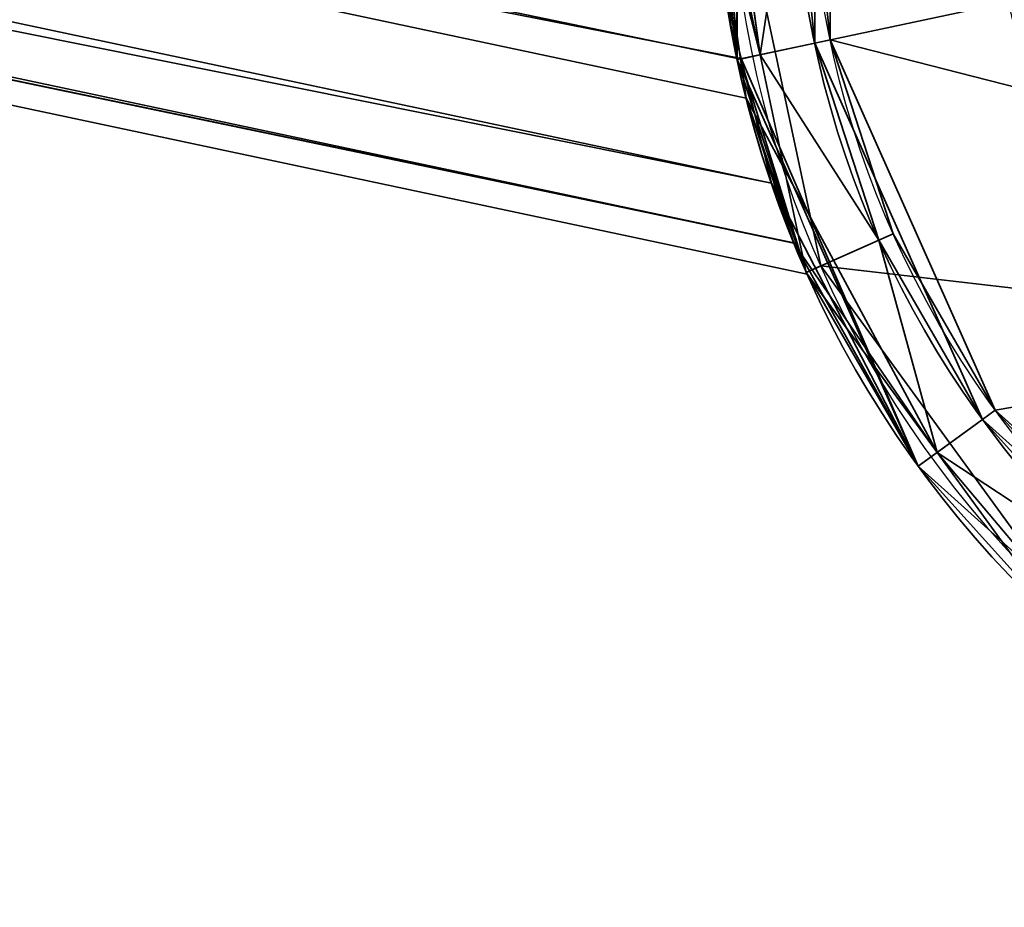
# Model space of a CAD drawing. Header units: millimetres. Extents: x -490 to 6690, y -115 to 132.
# Tile 1003 of 1031: x 6522.13 to 6528.33, y -42.14 to -36.54. Entities that reach past the tile are written whole.
import ezdxf

# ---------------------------------------------------------------- set-up
doc = ezdxf.new("R2010")
doc.units = ezdxf.units.MM
doc.layers.add('151', color=7, linetype='Continuous', true_color=0xffffff)

# ---------------------------------------------------------------- blocks, each defined once
blk = doc.blocks.new('UG_SURFACE_313')
at = {"layer": '151', "color": 252, "linetype": 'Continuous', "lineweight": 35}
for points in [[(6480.9856, -27.3211, 306.3235), (6481.2655, -26.0049, 305.3458), (6526.504, -35.6206, 305.3458), (6526.669, -36.7914, 306.1529)], [(6526.6724, -36.7888, 311.8103), (6526.5722, -36.3755, 312.2361), (6481.1149, -26.7133, 312.2361), (6480.8836, -27.8019, 311)], [(6527.0052, -37.9531, 307.7639), (6480.813, -28.1346, 307.7639), (6480.9856, -27.3211, 306.3235), (6526.7043, -37.0389, 306.3235)], [(6526.669, -36.7914, 306.1529), (6526.7043, -37.0389, 306.3235), (6480.9856, -27.3211, 306.3235)], [(6526.8631, -37.5752, 311), (6480.8836, -27.8019, 311), (6480.7768, -28.3047, 309.4181)], [(6480.8836, -27.8019, 311), (6526.8631, -37.5752, 311), (6526.6724, -36.7888, 311.8103)], [(6480.7768, -28.3047, 309.4181), (6480.813, -28.1346, 307.7639), (6527.0052, -37.9531, 307.7639)], [(6527.0052, -37.9531, 307.7639), (6527.0886, -38.1481, 308.5772), (6480.7768, -28.3047, 309.4181)], [(6480.7768, -28.3047, 309.4181), (6527.0038, -37.9499, 310.2446), (6526.8631, -37.5752, 311)], [(6480.7768, -28.3047, 309.4181), (6527.0891, -38.1486, 309.4181), (6527.0038, -37.9499, 310.2446)], [(6527.0886, -38.1481, 308.5772), (6527.0891, -38.1486, 309.4181), (6480.7768, -28.3047, 309.4181)], [(6528.1935, -31.7176, 324), (6527.1368, -34.0918, 324), (6527.1368, -36.6907, 324), (6533.2499, -35.3913, 324)], [(6526.6476, -36.7947, 323.5), (6526.6476, -33.9879, 323.5), (6526.6309, -34.0675, 312.9992)], [(6526.6476, -33.9879, 323.5), (6526.6476, -36.7947, 323.5), (6527.1368, -36.6907, 324), (6527.1368, -34.0918, 324)], [(6526.6309, -34.0675, 312.9992), (6526.525, -34.812, 312.9126), (6526.6476, -36.7947, 323.5)], [(6526.5002, -35.3913, 298.1), (6526.7916, -36.764, 298.1), (6526.5245, -34.8155, 305.0882)], [(6526.525, -34.812, 312.9126), (6526.504, -35.626, 312.6519), (6526.6476, -36.7947, 323.5)], [(6526.7916, -36.764, 298.1), (6526.504, -35.6206, 305.3458), (6526.5245, -34.8155, 305.0882)], [(6526.7916, -36.764, 298.1), (6526.5002, -35.3913, 298.1), (6526.5999, -35.3913, 298)], [(6526.5999, -35.3913, 298), (6527.1749, -38.0961, 298), (6527.0834, -38.1367, 298.1), (6526.7916, -36.764, 298.1)], [(6528.3594, -36.4308, 298), (6529.2048, -38.3302, 298), (6527.1749, -38.0961, 298), (6526.5999, -35.3913, 298)], [(6527.1368, -36.6907, 324), (6528.1935, -39.0649, 324), (6530.1251, -40.8039, 324), (6533.2499, -35.3913, 324)], [(6526.7916, -36.764, 298.1), (6526.669, -36.7914, 306.1529), (6526.504, -35.6206, 305.3458)], [(6526.504, -35.626, 312.6519), (6526.5722, -36.3755, 312.2361), (6526.6476, -36.7947, 323.5)], [(6526.5722, -36.3755, 312.2361), (6526.6724, -36.7888, 311.8103), (6526.6476, -36.7947, 323.5)], [(6526.6476, -36.7947, 323.5), (6527.7891, -39.3588, 323.5), (6528.1935, -39.0649, 324), (6527.1368, -36.6907, 324)], [(6527.7891, -39.3588, 323.5), (6526.6476, -36.7947, 323.5), (6526.6724, -36.7888, 311.8103)], [(6526.669, -36.7914, 306.1529), (6526.7916, -36.764, 298.1), (6527.0834, -38.1367, 298.1)], [(6527.0834, -38.1367, 298.1), (6526.7043, -37.0389, 306.3235), (6526.669, -36.7914, 306.1529)], [(6526.6724, -36.7888, 311.8103), (6526.8631, -37.5752, 311), (6527.7891, -39.3588, 323.5)], [(6527.0052, -37.9531, 307.7639), (6526.7043, -37.0389, 306.3235), (6527.9083, -39.2721, 298.1)], [(6527.0834, -38.1367, 298.1), (6527.9083, -39.2721, 298.1), (6526.7043, -37.0389, 306.3235)], [(6527.7891, -39.3588, 323.5), (6526.8631, -37.5752, 311), (6527.0038, -37.9499, 310.2446)], [(6527.0038, -37.9499, 310.2446), (6527.0891, -38.1486, 309.4181), (6527.7891, -39.3588, 323.5)], [(6527.0886, -38.1481, 308.5772), (6527.0052, -37.9531, 307.7639), (6527.9083, -39.2721, 298.1)], [(6527.9083, -39.2721, 298.1), (6527.0834, -38.1367, 298.1), (6527.1749, -38.0961, 298), (6528.8005, -40.3332, 298)], [(6528.8005, -40.3332, 298), (6527.1749, -38.0961, 298), (6529.2048, -38.3302, 298), (6530.7498, -39.7214, 298)], [(6527.0891, -38.1486, 309.4181), (6527.0886, -38.1481, 308.5772), (6527.9083, -39.2721, 298.1)], [(6527.9083, -39.2721, 298.1), (6527.7891, -39.3588, 323.5), (6527.0891, -38.1486, 309.4181)], [(6527.7891, -39.3588, 323.5), (6529.8748, -41.2369, 323.5), (6530.1251, -40.8039, 324), (6528.1935, -39.0649, 324)], [(6527.7891, -39.3588, 323.5), (6527.9083, -39.2721, 298.1), (6528.7333, -40.4075, 298.1)], [(6528.8005, -40.3332, 298), (6528.7333, -40.4075, 298.1), (6527.9083, -39.2721, 298.1)], [(6529.8748, -41.2369, 323.5), (6527.7891, -39.3588, 323.5), (6528.7333, -40.4075, 298.1)]]:
    blk.add_3dface(points, dxfattribs=at)
blk = doc.blocks.new('UG_SURFACE_314')
at = {"layer": '151', "color": 252, "linetype": 'Continuous', "lineweight": 35}
for points in [[(6527.1368, -36.6907, 1742), (6527, -35.3913, 1742), (6527.1368, -34.0918, 1742), (6533.2499, -35.3913, 1742)], [(6527.2346, -36.6699, 1778), (6527.2346, -34.1126, 1778), (6527.1001, -35.3913, 1777)], [(6529.2306, -37.1809, 1778), (6528.8501, -35.3913, 1778), (6527.2346, -34.1126, 1778), (6527.2346, -36.6699, 1778)], [(6527, -35.3913, 1777), (6526.5002, -35.3913, 1776.5), (6526.7916, -36.764, 1776.5)], [(6526.6476, -36.7947, 1742.4999), (6526.7916, -36.764, 1776.5), (6526.5002, -35.3913, 1776.5)], [(6526.5002, -35.3913, 1776.5), (6526.5002, -35.3913, 1742.4999), (6526.6476, -36.7947, 1742.4999)], [(6527, -35.3913, 1742), (6527.1368, -36.6907, 1742), (6526.6476, -36.7947, 1742.4999), (6526.5002, -35.3913, 1742.4999)], [(6526.7916, -36.764, 1776.5), (6527.1368, -36.6907, 1777), (6527, -35.3913, 1777)], [(6527, -35.3913, 1777), (6527.1368, -36.6907, 1777), (6527.2346, -36.6699, 1777), (6527.1001, -35.3913, 1777)], [(6527.1001, -35.3913, 1777), (6527.2346, -36.6699, 1777), (6527.2346, -36.6699, 1778)], [(6530.1251, -40.8039, 1742), (6528.1935, -39.0649, 1742), (6527.1368, -36.6907, 1742), (6533.2499, -35.3913, 1742)], [(6527.6318, -37.8927, 1777), (6527.2346, -36.6699, 1777), (6527.1368, -36.6907, 1777), (6527.5402, -37.9334, 1777)], [(6530.3059, -38.6611, 1778), (6529.2306, -37.1809, 1778), (6527.2346, -36.6699, 1778), (6528.2745, -39.0061, 1778)], [(6527.2346, -36.6699, 1778), (6527.2346, -36.6699, 1777), (6527.6318, -37.8927, 1777)], [(6527.6318, -37.8927, 1777), (6528.2745, -39.0061, 1778), (6527.2346, -36.6699, 1778)], [(6527.7891, -39.3588, 1742.4999), (6526.6476, -36.7947, 1742.4999), (6527.1368, -36.6907, 1742), (6528.1935, -39.0649, 1742)], [(6527.5402, -37.9334, 1777), (6527.1368, -36.6907, 1777), (6526.7916, -36.764, 1776.5)], [(6527.0834, -38.1367, 1776.5), (6526.7916, -36.764, 1776.5), (6526.6476, -36.7947, 1742.4999)], [(6526.6476, -36.7947, 1742.4999), (6527.7891, -39.3588, 1742.4999), (6527.0834, -38.1367, 1776.5)], [(6526.7916, -36.764, 1776.5), (6527.0834, -38.1367, 1776.5), (6527.5402, -37.9334, 1777)], [(6527.5402, -37.9334, 1777), (6528.1935, -39.0649, 1777), (6528.2745, -39.0061, 1777), (6527.6318, -37.8927, 1777)], [(6527.6318, -37.8927, 1777), (6528.2745, -39.0061, 1777), (6528.2745, -39.0061, 1778)], [(6527.5402, -37.9334, 1777), (6527.0834, -38.1367, 1776.5), (6527.9083, -39.2721, 1776.5)], [(6527.9083, -39.2721, 1776.5), (6528.1935, -39.0649, 1777), (6527.5402, -37.9334, 1777)], [(6527.7891, -39.3588, 1742.4999), (6527.9083, -39.2721, 1776.5), (6527.0834, -38.1367, 1776.5)], [(6528.2745, -39.0061, 1778), (6530.1752, -40.7173, 1778), (6531.8904, -39.5759, 1778), (6530.3059, -38.6611, 1778)], [(6528.1935, -39.0649, 1777), (6529.068, -40.0359, 1777), (6529.1348, -39.9616, 1777), (6528.2745, -39.0061, 1777)], [(6530.1752, -40.7173, 1778), (6528.2745, -39.0061, 1778), (6529.1348, -39.9616, 1777)], [(6528.2745, -39.0061, 1778), (6528.2745, -39.0061, 1777), (6529.1348, -39.9616, 1777)], [(6529.8748, -41.2369, 1742.4999), (6527.7891, -39.3588, 1742.4999), (6528.1935, -39.0649, 1742), (6530.1251, -40.8039, 1742)], [(6529.068, -40.0359, 1777), (6528.1935, -39.0649, 1777), (6527.9083, -39.2721, 1776.5)], [(6528.7333, -40.4075, 1776.5), (6527.9083, -39.2721, 1776.5), (6527.7891, -39.3588, 1742.4999)], [(6527.9083, -39.2721, 1776.5), (6528.7333, -40.4075, 1776.5), (6529.068, -40.0359, 1777)], [(6528.7333, -40.4075, 1776.5), (6527.7891, -39.3588, 1742.4999), (6529.8748, -41.2369, 1742.4999)]]:
    blk.add_3dface(points, dxfattribs=at)
blk = doc.blocks.new('UG_SURFACE_315')
at = {"layer": '151', "color": 252, "linetype": 'Continuous', "lineweight": 35}
for points in [[(6480.9856, -27.3211, 1786.3234), (6481.2655, -26.0049, 1785.3458), (6526.504, -35.6206, 1785.3458), (6526.669, -36.7914, 1786.1528)], [(6526.6724, -36.7888, 1791.8103), (6526.5722, -36.3755, 1792.2361), (6481.1149, -26.7133, 1792.2361), (6480.8836, -27.8019, 1791)], [(6527.0052, -37.9531, 1787.764), (6480.813, -28.1346, 1787.764), (6480.9856, -27.3211, 1786.3234), (6526.7043, -37.0389, 1786.3234)], [(6526.669, -36.7914, 1786.1528), (6526.7043, -37.0389, 1786.3234), (6480.9856, -27.3211, 1786.3234)], [(6526.8631, -37.5752, 1791), (6480.8836, -27.8019, 1791), (6480.7768, -28.3047, 1789.4181)], [(6480.8836, -27.8019, 1791), (6526.8631, -37.5752, 1791), (6526.6724, -36.7888, 1791.8103)], [(6480.7768, -28.3047, 1789.4181), (6480.813, -28.1346, 1787.764), (6527.0052, -37.9531, 1787.764)], [(6527.0052, -37.9531, 1787.764), (6527.0886, -38.1481, 1788.5772), (6480.7768, -28.3047, 1789.4181)], [(6480.7768, -28.3047, 1789.4181), (6527.0038, -37.9499, 1790.2446), (6526.8631, -37.5752, 1791)], [(6480.7768, -28.3047, 1789.4181), (6527.0891, -38.1486, 1789.4181), (6527.0038, -37.9499, 1790.2446)], [(6527.0886, -38.1481, 1788.5772), (6527.0891, -38.1486, 1789.4181), (6480.7768, -28.3047, 1789.4181)], [(6528.1935, -31.7176, 1804), (6527.1368, -34.0918, 1804), (6527.1368, -36.6907, 1804), (6533.2499, -35.3913, 1804)], [(6526.6476, -36.7947, 1803.5001), (6526.6476, -33.9879, 1803.5001), (6526.6309, -34.0675, 1792.9991)], [(6526.6476, -33.9879, 1803.5001), (6526.6476, -36.7947, 1803.5001), (6527.1368, -36.6907, 1804), (6527.1368, -34.0918, 1804)], [(6526.6309, -34.0675, 1792.9991), (6526.525, -34.812, 1792.9126), (6526.6476, -36.7947, 1803.5001)], [(6526.5002, -35.3913, 1778.1), (6526.7916, -36.764, 1778.1), (6526.5245, -34.8155, 1785.0882)], [(6526.525, -34.812, 1792.9126), (6526.504, -35.626, 1792.6519), (6526.6476, -36.7947, 1803.5001)], [(6526.7916, -36.764, 1778.1), (6526.504, -35.6206, 1785.3458), (6526.5245, -34.8155, 1785.0882)], [(6526.7916, -36.764, 1778.1), (6526.5002, -35.3913, 1778.1), (6526.5999, -35.3913, 1778)], [(6526.5999, -35.3913, 1778), (6527.1749, -38.0961, 1778), (6527.0834, -38.1367, 1778.1), (6526.7916, -36.764, 1778.1)], [(6528.3594, -36.4308, 1778), (6529.2048, -38.3302, 1778), (6527.1749, -38.0961, 1778), (6526.5999, -35.3913, 1778)], [(6527.1368, -36.6907, 1804), (6528.1935, -39.0649, 1804), (6530.1251, -40.8039, 1804), (6533.2499, -35.3913, 1804)], [(6526.7916, -36.764, 1778.1), (6526.669, -36.7914, 1786.1528), (6526.504, -35.6206, 1785.3458)], [(6526.504, -35.626, 1792.6519), (6526.5722, -36.3755, 1792.2361), (6526.6476, -36.7947, 1803.5001)], [(6526.5722, -36.3755, 1792.2361), (6526.6724, -36.7888, 1791.8103), (6526.6476, -36.7947, 1803.5001)], [(6526.6476, -36.7947, 1803.5001), (6527.7891, -39.3588, 1803.5001), (6528.1935, -39.0649, 1804), (6527.1368, -36.6907, 1804)], [(6527.7891, -39.3588, 1803.5001), (6526.6476, -36.7947, 1803.5001), (6526.6724, -36.7888, 1791.8103)], [(6526.669, -36.7914, 1786.1528), (6526.7916, -36.764, 1778.1), (6527.0834, -38.1367, 1778.1)], [(6527.0834, -38.1367, 1778.1), (6526.7043, -37.0389, 1786.3234), (6526.669, -36.7914, 1786.1528)], [(6526.6724, -36.7888, 1791.8103), (6526.8631, -37.5752, 1791), (6527.7891, -39.3588, 1803.5001)], [(6527.0052, -37.9531, 1787.764), (6526.7043, -37.0389, 1786.3234), (6527.9083, -39.2721, 1778.1)], [(6527.0834, -38.1367, 1778.1), (6527.9083, -39.2721, 1778.1), (6526.7043, -37.0389, 1786.3234)], [(6527.7891, -39.3588, 1803.5001), (6526.8631, -37.5752, 1791), (6527.0038, -37.9499, 1790.2446)], [(6527.0038, -37.9499, 1790.2446), (6527.0891, -38.1486, 1789.4181), (6527.7891, -39.3588, 1803.5001)], [(6527.0886, -38.1481, 1788.5772), (6527.0052, -37.9531, 1787.764), (6527.9083, -39.2721, 1778.1)], [(6527.9083, -39.2721, 1778.1), (6527.0834, -38.1367, 1778.1), (6527.1749, -38.0961, 1778), (6528.8005, -40.3332, 1778)], [(6528.8005, -40.3332, 1778), (6527.1749, -38.0961, 1778), (6529.2048, -38.3302, 1778), (6530.7498, -39.7214, 1778)], [(6527.0891, -38.1486, 1789.4181), (6527.0886, -38.1481, 1788.5772), (6527.9083, -39.2721, 1778.1)], [(6527.9083, -39.2721, 1778.1), (6527.7891, -39.3588, 1803.5001), (6527.0891, -38.1486, 1789.4181)], [(6527.7891, -39.3588, 1803.5001), (6529.8748, -41.2369, 1803.5001), (6530.1251, -40.8039, 1804), (6528.1935, -39.0649, 1804)], [(6527.7891, -39.3588, 1803.5001), (6527.9083, -39.2721, 1778.1), (6528.7333, -40.4075, 1778.1)], [(6528.8005, -40.3332, 1778), (6528.7333, -40.4075, 1778.1), (6527.9083, -39.2721, 1778.1)], [(6529.8748, -41.2369, 1803.5001), (6527.7891, -39.3588, 1803.5001), (6528.7333, -40.4075, 1778.1)]]:
    blk.add_3dface(points, dxfattribs=at)
blk = doc.blocks.new('UG_SURFACE_316')
at = {"layer": '151', "color": 252, "linetype": 'Continuous', "lineweight": 35}
for points in [[(6527.1368, -36.6907, 262), (6527, -35.3913, 262), (6527.1368, -34.0918, 262), (6533.2499, -35.3913, 262)], [(6527.2346, -36.6699, 298), (6527.2346, -34.1126, 298), (6527.1001, -35.3913, 297)], [(6529.2306, -37.1809, 298), (6528.8501, -35.3913, 298), (6527.2346, -34.1126, 298), (6527.2346, -36.6699, 298)], [(6527, -35.3913, 297), (6526.5002, -35.3913, 296.5), (6526.7916, -36.764, 296.5)], [(6526.6476, -36.7947, 262.5), (6526.7916, -36.764, 296.5), (6526.5002, -35.3913, 296.5)], [(6526.5002, -35.3913, 296.5), (6526.5002, -35.3913, 262.5), (6526.6476, -36.7947, 262.5)], [(6527, -35.3913, 262), (6527.1368, -36.6907, 262), (6526.6476, -36.7947, 262.5), (6526.5002, -35.3913, 262.5)], [(6526.7916, -36.764, 296.5), (6527.1368, -36.6907, 297), (6527, -35.3913, 297)], [(6527, -35.3913, 297), (6527.1368, -36.6907, 297), (6527.2346, -36.6699, 297), (6527.1001, -35.3913, 297)], [(6527.1001, -35.3913, 297), (6527.2346, -36.6699, 297), (6527.2346, -36.6699, 298)], [(6530.1251, -40.8039, 262), (6528.1935, -39.0649, 262), (6527.1368, -36.6907, 262), (6533.2499, -35.3913, 262)], [(6527.6318, -37.8927, 297), (6527.2346, -36.6699, 297), (6527.1368, -36.6907, 297), (6527.5402, -37.9334, 297)], [(6530.3059, -38.6611, 298), (6529.2306, -37.1809, 298), (6527.2346, -36.6699, 298), (6528.2745, -39.0061, 298)], [(6527.2346, -36.6699, 298), (6527.2346, -36.6699, 297), (6527.6318, -37.8927, 297)], [(6527.6318, -37.8927, 297), (6528.2745, -39.0061, 298), (6527.2346, -36.6699, 298)], [(6527.7891, -39.3588, 262.5), (6526.6476, -36.7947, 262.5), (6527.1368, -36.6907, 262), (6528.1935, -39.0649, 262)], [(6527.5402, -37.9334, 297), (6527.1368, -36.6907, 297), (6526.7916, -36.764, 296.5)], [(6527.0834, -38.1367, 296.5), (6526.7916, -36.764, 296.5), (6526.6476, -36.7947, 262.5)], [(6526.6476, -36.7947, 262.5), (6527.7891, -39.3588, 262.5), (6527.0834, -38.1367, 296.5)], [(6526.7916, -36.764, 296.5), (6527.0834, -38.1367, 296.5), (6527.5402, -37.9334, 297)], [(6527.5402, -37.9334, 297), (6528.1935, -39.0649, 297), (6528.2745, -39.0061, 297), (6527.6318, -37.8927, 297)], [(6527.6318, -37.8927, 297), (6528.2745, -39.0061, 297), (6528.2745, -39.0061, 298)], [(6527.5402, -37.9334, 297), (6527.0834, -38.1367, 296.5), (6527.9083, -39.2721, 296.5)], [(6527.9083, -39.2721, 296.5), (6528.1935, -39.0649, 297), (6527.5402, -37.9334, 297)], [(6527.7891, -39.3588, 262.5), (6527.9083, -39.2721, 296.5), (6527.0834, -38.1367, 296.5)], [(6528.2745, -39.0061, 298), (6530.1752, -40.7173, 298), (6531.8904, -39.5759, 298), (6530.3059, -38.6611, 298)], [(6528.1935, -39.0649, 297), (6529.068, -40.0359, 297), (6529.1348, -39.9616, 297), (6528.2745, -39.0061, 297)], [(6530.1752, -40.7173, 298), (6528.2745, -39.0061, 298), (6529.1348, -39.9616, 297)], [(6528.2745, -39.0061, 298), (6528.2745, -39.0061, 297), (6529.1348, -39.9616, 297)], [(6529.8748, -41.2369, 262.5), (6527.7891, -39.3588, 262.5), (6528.1935, -39.0649, 262), (6530.1251, -40.8039, 262)], [(6529.068, -40.0359, 297), (6528.1935, -39.0649, 297), (6527.9083, -39.2721, 296.5)], [(6528.7333, -40.4075, 296.5), (6527.9083, -39.2721, 296.5), (6527.7891, -39.3588, 262.5)], [(6527.9083, -39.2721, 296.5), (6528.7333, -40.4075, 296.5), (6529.068, -40.0359, 297)], [(6528.7333, -40.4075, 296.5), (6527.7891, -39.3588, 262.5), (6529.8748, -41.2369, 262.5)]]:
    blk.add_3dface(points, dxfattribs=at)
blk = doc.blocks.new('UG_SURFACE_317')
at = {"layer": '151', "color": 252, "linetype": 'Continuous', "lineweight": 35}
for points in [[(6527.1368, -36.6907, 1204), (6527, -35.3913, 1204), (6527.1368, -34.0918, 1204), (6533.2499, -35.3913, 1204)], [(6527.2346, -36.6699, 1240), (6527.2346, -34.1126, 1240), (6527.1001, -35.3913, 1239)], [(6529.2306, -37.1809, 1240), (6528.8501, -35.3913, 1240), (6527.2346, -34.1126, 1240), (6527.2346, -36.6699, 1240)], [(6527, -35.3913, 1239), (6526.5002, -35.3913, 1238.5), (6526.7916, -36.764, 1238.5)], [(6526.6476, -36.7947, 1204.5), (6526.7916, -36.764, 1238.5), (6526.5002, -35.3913, 1238.5)], [(6526.5002, -35.3913, 1238.5), (6526.5002, -35.3913, 1204.5), (6526.6476, -36.7947, 1204.5)], [(6527, -35.3913, 1204), (6527.1368, -36.6907, 1204), (6526.6476, -36.7947, 1204.5), (6526.5002, -35.3913, 1204.5)], [(6526.7916, -36.764, 1238.5), (6527.1368, -36.6907, 1239), (6527, -35.3913, 1239)], [(6527, -35.3913, 1239), (6527.1368, -36.6907, 1239), (6527.2346, -36.6699, 1239), (6527.1001, -35.3913, 1239)], [(6527.1001, -35.3913, 1239), (6527.2346, -36.6699, 1239), (6527.2346, -36.6699, 1240)], [(6530.1251, -40.8039, 1204), (6528.1935, -39.0649, 1204), (6527.1368, -36.6907, 1204), (6533.2499, -35.3913, 1204)], [(6527.6318, -37.8927, 1239), (6527.2346, -36.6699, 1239), (6527.1368, -36.6907, 1239), (6527.5402, -37.9334, 1239)], [(6530.3059, -38.6611, 1240), (6529.2306, -37.1809, 1240), (6527.2346, -36.6699, 1240), (6528.2745, -39.0061, 1240)], [(6527.2346, -36.6699, 1240), (6527.2346, -36.6699, 1239), (6527.6318, -37.8927, 1239)], [(6527.6318, -37.8927, 1239), (6528.2745, -39.0061, 1240), (6527.2346, -36.6699, 1240)], [(6527.7891, -39.3588, 1204.5), (6526.6476, -36.7947, 1204.5), (6527.1368, -36.6907, 1204), (6528.1935, -39.0649, 1204)], [(6527.5402, -37.9334, 1239), (6527.1368, -36.6907, 1239), (6526.7916, -36.764, 1238.5)], [(6527.0834, -38.1367, 1238.5), (6526.7916, -36.764, 1238.5), (6526.6476, -36.7947, 1204.5)], [(6527.0834, -38.1367, 1238.5), (6526.6476, -36.7947, 1204.5), (6527.7891, -39.3588, 1204.5)], [(6526.7916, -36.764, 1238.5), (6527.0834, -38.1367, 1238.5), (6527.5402, -37.9334, 1239)], [(6527.5402, -37.9334, 1239), (6528.1935, -39.0649, 1239), (6528.2745, -39.0061, 1239), (6527.6318, -37.8927, 1239)], [(6527.6318, -37.8927, 1239), (6528.2745, -39.0061, 1239), (6528.2745, -39.0061, 1240)], [(6527.5402, -37.9334, 1239), (6527.0834, -38.1367, 1238.5), (6527.9083, -39.2721, 1238.5)], [(6527.9083, -39.2721, 1238.5), (6528.1935, -39.0649, 1239), (6527.5402, -37.9334, 1239)], [(6527.7891, -39.3588, 1204.5), (6527.9083, -39.2721, 1238.5), (6527.0834, -38.1367, 1238.5)], [(6528.2745, -39.0061, 1240), (6530.1752, -40.7173, 1240), (6531.8904, -39.5759, 1240), (6530.3059, -38.6611, 1240)], [(6528.1935, -39.0649, 1239), (6529.068, -40.0359, 1239), (6529.1348, -39.9616, 1239), (6528.2745, -39.0061, 1239)], [(6530.1752, -40.7173, 1240), (6528.2745, -39.0061, 1240), (6529.1348, -39.9616, 1239)], [(6528.2745, -39.0061, 1240), (6528.2745, -39.0061, 1239), (6529.1348, -39.9616, 1239)], [(6529.8748, -41.2369, 1204.5), (6527.7891, -39.3588, 1204.5), (6528.1935, -39.0649, 1204), (6530.1251, -40.8039, 1204)], [(6529.068, -40.0359, 1239), (6528.1935, -39.0649, 1239), (6527.9083, -39.2721, 1238.5)], [(6528.7333, -40.4075, 1238.5), (6527.9083, -39.2721, 1238.5), (6527.7891, -39.3588, 1204.5)], [(6527.9083, -39.2721, 1238.5), (6528.7333, -40.4075, 1238.5), (6529.068, -40.0359, 1239)], [(6527.7891, -39.3588, 1204.5), (6529.8748, -41.2369, 1204.5), (6528.7333, -40.4075, 1238.5)]]:
    blk.add_3dface(points, dxfattribs=at)
blk = doc.blocks.new('UG_SURFACE_318')
at = {"layer": '151', "color": 252, "linetype": 'Continuous', "lineweight": 35}
for points in [[(6480.9856, -27.3211, 1248.3234), (6481.2655, -26.0049, 1247.3458), (6526.504, -35.6206, 1247.3458), (6526.669, -36.7914, 1248.1529)], [(6526.6724, -36.7888, 1253.8103), (6526.5722, -36.3755, 1254.2361), (6481.1149, -26.7133, 1254.2361), (6480.8836, -27.8019, 1253)], [(6527.0052, -37.9531, 1249.764), (6480.813, -28.1346, 1249.764), (6480.9856, -27.3211, 1248.3234), (6526.7043, -37.0389, 1248.3234)], [(6526.669, -36.7914, 1248.1529), (6526.7043, -37.0389, 1248.3234), (6480.9856, -27.3211, 1248.3234)], [(6526.8631, -37.5752, 1253), (6480.8836, -27.8019, 1253), (6480.7768, -28.3047, 1251.4181)], [(6480.8836, -27.8019, 1253), (6526.8631, -37.5752, 1253), (6526.6724, -36.7888, 1253.8103)], [(6480.7768, -28.3047, 1251.4181), (6480.813, -28.1346, 1249.764), (6527.0052, -37.9531, 1249.764)], [(6527.0052, -37.9531, 1249.764), (6527.0886, -38.1481, 1250.5772), (6480.7768, -28.3047, 1251.4181)], [(6480.7768, -28.3047, 1251.4181), (6527.0038, -37.9499, 1252.2446), (6526.8631, -37.5752, 1253)], [(6480.7768, -28.3047, 1251.4181), (6527.0891, -38.1486, 1251.4181), (6527.0038, -37.9499, 1252.2446)], [(6527.0886, -38.1481, 1250.5772), (6527.0891, -38.1486, 1251.4181), (6480.7768, -28.3047, 1251.4181)], [(6528.1935, -31.7176, 1266), (6527.1368, -34.0918, 1266), (6527.1368, -36.6907, 1266), (6533.2499, -35.3913, 1266)], [(6526.6476, -36.7947, 1265.4999), (6526.6476, -33.9879, 1265.4999), (6526.6309, -34.0675, 1254.9992)], [(6526.6476, -33.9879, 1265.4999), (6526.6476, -36.7947, 1265.4999), (6527.1368, -36.6907, 1266), (6527.1368, -34.0918, 1266)], [(6526.6309, -34.0675, 1254.9992), (6526.525, -34.812, 1254.9126), (6526.6476, -36.7947, 1265.4999)], [(6526.5002, -35.3913, 1240.1), (6526.7916, -36.764, 1240.1), (6526.5245, -34.8155, 1247.0882)], [(6526.525, -34.812, 1254.9126), (6526.504, -35.626, 1254.6519), (6526.6476, -36.7947, 1265.4999)], [(6526.7916, -36.764, 1240.1), (6526.504, -35.6206, 1247.3458), (6526.5245, -34.8155, 1247.0882)], [(6526.7916, -36.764, 1240.1), (6526.5002, -35.3913, 1240.1), (6526.5999, -35.3913, 1240)], [(6526.5999, -35.3913, 1240), (6527.1749, -38.0961, 1240), (6527.0834, -38.1367, 1240.1), (6526.7916, -36.764, 1240.1)], [(6528.3594, -36.4308, 1240), (6529.2048, -38.3302, 1240), (6527.1749, -38.0961, 1240), (6526.5999, -35.3913, 1240)], [(6527.1368, -36.6907, 1266), (6528.1935, -39.0649, 1266), (6530.1251, -40.8039, 1266), (6533.2499, -35.3913, 1266)], [(6526.7916, -36.764, 1240.1), (6526.669, -36.7914, 1248.1529), (6526.504, -35.6206, 1247.3458)], [(6526.504, -35.626, 1254.6519), (6526.5722, -36.3755, 1254.2361), (6526.6476, -36.7947, 1265.4999)], [(6526.5722, -36.3755, 1254.2361), (6526.6724, -36.7888, 1253.8103), (6526.6476, -36.7947, 1265.4999)], [(6526.6476, -36.7947, 1265.4999), (6527.7891, -39.3588, 1265.4999), (6528.1935, -39.0649, 1266), (6527.1368, -36.6907, 1266)], [(6527.7891, -39.3588, 1265.4999), (6526.6476, -36.7947, 1265.4999), (6526.6724, -36.7888, 1253.8103)], [(6526.669, -36.7914, 1248.1529), (6526.7916, -36.764, 1240.1), (6527.0834, -38.1367, 1240.1)], [(6527.0834, -38.1367, 1240.1), (6526.7043, -37.0389, 1248.3234), (6526.669, -36.7914, 1248.1529)], [(6526.6724, -36.7888, 1253.8103), (6526.8631, -37.5752, 1253), (6527.7891, -39.3588, 1265.4999)], [(6527.0052, -37.9531, 1249.764), (6526.7043, -37.0389, 1248.3234), (6527.9083, -39.2721, 1240.1)], [(6527.0834, -38.1367, 1240.1), (6527.9083, -39.2721, 1240.1), (6526.7043, -37.0389, 1248.3234)], [(6527.7891, -39.3588, 1265.4999), (6526.8631, -37.5752, 1253), (6527.0038, -37.9499, 1252.2446)], [(6527.0038, -37.9499, 1252.2446), (6527.0891, -38.1486, 1251.4181), (6527.7891, -39.3588, 1265.4999)], [(6527.0886, -38.1481, 1250.5772), (6527.0052, -37.9531, 1249.764), (6527.9083, -39.2721, 1240.1)], [(6527.9083, -39.2721, 1240.1), (6527.0834, -38.1367, 1240.1), (6527.1749, -38.0961, 1240), (6528.8005, -40.3332, 1240)], [(6528.8005, -40.3332, 1240), (6527.1749, -38.0961, 1240), (6529.2048, -38.3302, 1240), (6530.7498, -39.7214, 1240)], [(6527.0891, -38.1486, 1251.4181), (6527.0886, -38.1481, 1250.5772), (6527.9083, -39.2721, 1240.1)], [(6527.9083, -39.2721, 1240.1), (6527.7891, -39.3588, 1265.4999), (6527.0891, -38.1486, 1251.4181)], [(6527.7891, -39.3588, 1265.4999), (6529.8748, -41.2369, 1265.4999), (6530.1251, -40.8039, 1266), (6528.1935, -39.0649, 1266)], [(6527.7891, -39.3588, 1265.4999), (6527.9083, -39.2721, 1240.1), (6528.7333, -40.4075, 1240.1)], [(6528.8005, -40.3332, 1240), (6528.7333, -40.4075, 1240.1), (6527.9083, -39.2721, 1240.1)], [(6529.8748, -41.2369, 1265.4999), (6527.7891, -39.3588, 1265.4999), (6528.7333, -40.4075, 1240.1)]]:
    blk.add_3dface(points, dxfattribs=at)

msp = doc.modelspace()

# ---------------------------------------------------------------- linework, layer by layer
at = {"layer": '151', "color": 253, "linetype": 'Continuous', "lineweight": -3, "extrusion": (0, 0, -1)}
for centre, radius in [((-6533.25, -35.3913, -323.5), 6.75), ((-6533.25, -35.3913, -1776.5), 6.75), ((-6533.25, -35.3913, -1803.5), 6.75), ((-6533.25, -35.3913, -296.5), 6.75), ((-6533.25, -35.3913, -1238.5), 6.75), ((-6533.25, -35.3913, -1265.5), 6.75), ((-6533.25, -35.3913, -296.5), 6.75), ((-6533.25, -35.3913, -298), 6.65), ((-6533.25, -35.3913, -1778), 6.65), ((-6533.25, -35.3913, -1240), 6.65), ((-6533.25, -35.3913, -1778), 6.65), ((-6533.25, -35.3913, -1742), 6.25), ((-6533.25, -35.3913, -262), 6.25), ((-6533.25, -35.3913, -1204), 6.25)]:
    msp.add_circle(centre, radius, dxfattribs=at)
at = {"layer": '151', "color": 253, "linetype": 'Continuous', "lineweight": -3}
for centre, radius in [((6533.25, -35.3913, 298.1), 6.75), ((6533.25, -35.3913, 1742.5), 6.75), ((6533.25, -35.3913, 1778.1), 6.75), ((6533.25, -35.3913, 262.5), 6.75), ((6533.25, -35.3913, 1204.5), 6.75), ((6533.25, -35.3913, 1240.1), 6.75), ((6533.25, -35.3913, 324), 6.25), ((6533.25, -35.3913, 1777), 6.25), ((6533.25, -35.3913, 1804), 6.25), ((6533.25, -35.3913, 297), 6.25), ((6533.25, -35.3913, 1239), 6.25), ((6533.25, -35.3913, 1266), 6.25), ((6533.25, -35.3913, 1777), 6.15), ((6533.25, -35.3913, 1778), 6.15), ((6533.25, -35.3913, 297), 6.15), ((6533.25, -35.3913, 298), 6.15), ((6533.25, -35.3913, 1240), 6.15), ((6533.25, -35.3913, 1239), 6.15), ((6533.25, -35.3913, 297), 6.15), ((6533.25, -35.3913, 298), 5), ((6533.25, -35.3913, 1778), 5), ((6533.25, -35.3913, 1240), 5)]:
    msp.add_circle(centre, radius, dxfattribs=at)
for points in [[(6526.6311, -34.0675, 312.9992), (6526.8438, -33.0041, 313.0212), (6527.333, -32.0448, 312.5865), (6528.2851, -30.7481, 311.1728), (6528.7405, -30.3686, 310.1687), (6528.7844, -30.3295, 308.0065), (6528.3596, -30.6734, 306.975), (6527.4103, -31.9167, 305.4966), (6526.9067, -32.8431, 305.0261), (6526.4282, -34.9515, 304.976), (6526.4821, -36.033, 305.4077), (6526.7393, -37.2179, 306.4703), (6526.8482, -37.5461, 306.8913), (6527.0274, -38.0191, 307.8427), (6527.0935, -38.159, 308.3752), (6527.1055, -38.1856, 309.4499), (6527.0509, -38.072, 309.9883), (6526.8823, -37.6426, 310.9596), (6526.7727, -37.3311, 311.3959), (6526.5001, -36.1806, 312.5111), (6526.4184, -35.1308, 312.9771), (6526.6311, -34.0675, 312.9992)], [(6526.6311, -34.0675, 1792.9992), (6526.8438, -33.0041, 1793.0212), (6527.333, -32.0448, 1792.5865), (6528.2851, -30.7481, 1791.1728), (6528.7405, -30.3686, 1790.1687), (6528.7844, -30.3295, 1788.0065), (6528.3596, -30.6734, 1786.975), (6527.4103, -31.9167, 1785.4966), (6526.9067, -32.8431, 1785.0261), (6526.4282, -34.9515, 1784.976), (6526.4821, -36.033, 1785.4077), (6526.7393, -37.2179, 1786.4703), (6526.8482, -37.5461, 1786.8913), (6527.0274, -38.0191, 1787.8427), (6527.0935, -38.159, 1788.3752), (6527.1055, -38.1856, 1789.4499), (6527.0509, -38.072, 1789.9883), (6526.8823, -37.6426, 1790.9596), (6526.7727, -37.3311, 1791.3959), (6526.5001, -36.1806, 1792.5111), (6526.4184, -35.1308, 1792.9771), (6526.6311, -34.0675, 1792.9992)], [(6526.6311, -34.0675, 1254.9992), (6526.8438, -33.0041, 1255.0212), (6527.333, -32.0448, 1254.5865), (6528.2851, -30.7481, 1253.1728), (6528.7405, -30.3686, 1252.1687), (6528.7844, -30.3295, 1250.0065), (6528.3596, -30.6734, 1248.975), (6527.4103, -31.9167, 1247.4966), (6526.9067, -32.8431, 1247.0261), (6526.4282, -34.9515, 1246.976), (6526.4821, -36.033, 1247.4077), (6526.7393, -37.2179, 1248.4703), (6526.8482, -37.5461, 1248.8913), (6527.0274, -38.0191, 1249.8427), (6527.0935, -38.159, 1250.3752), (6527.1055, -38.1856, 1251.4499), (6527.0509, -38.072, 1251.9883), (6526.8823, -37.6426, 1252.9596), (6526.7727, -37.3311, 1253.3959), (6526.5001, -36.1806, 1254.5111), (6526.4184, -35.1308, 1254.9771), (6526.6311, -34.0675, 1254.9992)]]:
    msp.add_open_spline(points, degree=3, knots=[0, 0, 0, 0, 0.125, 0.125, 0.25, 0.25, 0.375, 0.375, 0.5, 0.5, 0.625, 0.625, 0.6875, 0.6875, 0.75, 0.75, 0.8125, 0.8125, 0.875, 0.875, 1, 1, 1, 1], dxfattribs=at)

# ---------------------------------------------------------------- block references
for name in ['UG_SURFACE_314', 'UG_SURFACE_316', 'UG_SURFACE_317', 'UG_SURFACE_313', 'UG_SURFACE_315', 'UG_SURFACE_318']:
    msp.add_blockref(name, (0, 0), dxfattribs=at)

doc.saveas('drawing.dxf')
